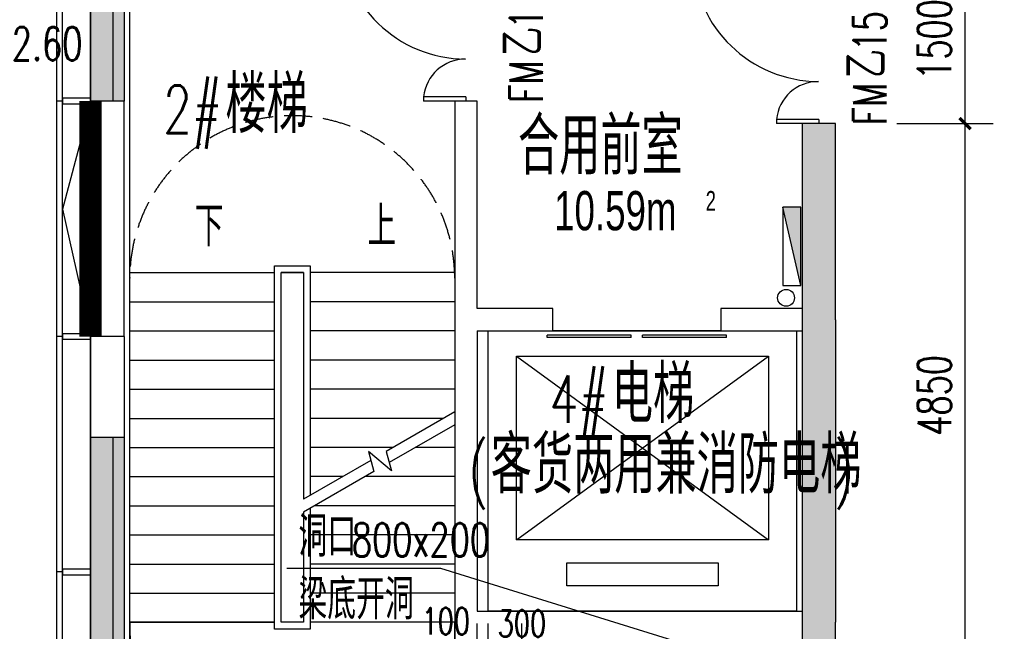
# Model space of a CAD drawing. Extents: x 797781 to 1255204, y 21234 to 1024248.
# Tile 593 of 656: x 895525 to 904313, y 669251 to 674708. Entities that reach past the tile are written whole.
import ezdxf

# ---------------------------------------------------------------- set-up
doc = ezdxf.new("R2010")
doc.units = 0
doc.header["$LTSCALE"] = 1000
doc.header["$MEASUREMENT"] = 0
for name, pattern in [('230303生产综合楼-平面图_t8$0$DASH', [0.35, 0.25, -0.1]), ('230303生产综合楼-平面图_t8$0$DOTE', [2.42, 2, -0.2, 0.02, -0.2]), ('__DASH', [0.35, 0.25, -0.1])]:
    doc.linetypes.add(name, pattern=pattern)
for name, color, linetype in [('230303生产综合楼-平面图_t8$0$3T_WOOD', 21, 'Continuous'), ('230303生产综合楼-平面图_t8$0$CURTWALL', 4, 'Continuous'), ('230303生产综合楼-平面图_t8$0$DIM_SYMB', 3, 'Continuous'), ('230303生产综合楼-平面图_t8$0$DOOR_FIRE', 4, 'Continuous'), ('230303生产综合楼-平面图_t8$0$DOOR_FIRE_TEXT', 7, 'Continuous'), ('230303生产综合楼-平面图_t8$0$DOTE', 1, '230303生产综合楼-平面图_t8$0$DOTE'), ('230303生产综合楼-平面图_t8$0$EVTR', 2, 'Continuous'), ('230303生产综合楼-平面图_t8$0$PUB_DIM', 3, 'Continuous'), ('230303生产综合楼-平面图_t8$0$PUB_HATCH', 8, 'Continuous'), ('230303生产综合楼-平面图_t8$0$PUB_TEXT', 7, 'Continuous'), ('230303生产综合楼-平面图_t8$0$SPACE', 7, 'Continuous'), ('230303生产综合楼-平面图_t8$0$STAIR', 2, 'Continuous'), ('230303生产综合楼-平面图_t8$0$WALL', 40, 'Continuous'), ('230303生产综合楼-平面图_t8$0$WINDOW', 4, 'Continuous'), ('230303生产综合楼-平面图_t8$0$板洞', 6, 'Continuous'), ('230303生产综合楼-平面图_t8$0$水管', 4, 'Continuous'), ('230303生产综合楼-平面图_t8$0$轮廓', 2, 'Continuous'), ('DIM_LEAD', 3, 'Continuous'), ('EQUIP_消火栓', 7, 'Continuous'), ('PUB_DIM', 3, 'Continuous'), ('PUB_TEXT', 7, 'Continuous'), ('VPIPE-消防', 1, 'Continuous')]:
    doc.layers.add(name, color=color, linetype=linetype)
doc.styles.add('230303生产综合楼-平面图_t8$0$_HZTXT', font='@HZTXT_E', dxfattribs={"width": 0.7, "bigfont": '@@HZTXT'})
doc.styles.add('230303生产综合楼-平面图_t8$0$_TCH_DIM', font='SIMPLEX', dxfattribs={"bigfont": 'GBCBIG'})
doc.styles.add('230303生产综合楼-平面图_T8$0$_TCH_DIM_T3', font='SIMPLEX', dxfattribs={"width": 0.705882, "bigfont": 'GBCBIG'})
doc.styles.add('230303生产综合楼-平面图_t8$0$_TCH_WINDOW', font='SIMPLEX', dxfattribs={"height": 3.5, "bigfont": 'GBCBIG'})
doc.styles.add('_TCH_DIM', font='SIMPLEX', dxfattribs={"bigfont": 'GBCBIG'})
doc.styles.add('_TCH_DIM_T3', font='SIMPLEX', dxfattribs={"width": 0.705882, "bigfont": 'GBCBIG'})
doc.dimstyles.new('230303生产综合楼-平面图_T8$0$_TCH_ARCH&&100', dxfattribs={"dimtxt": 297.5, "dimasz": 100, "dimexe": 250, "dimexo": 300, "dimgap": 126.25, "dimtad": 1, "dimdec": 0, "dimzin": 0, "dimdsep": 46, "dimtxsty": '230303生产综合楼-平面图_T8$0$_TCH_DIM_T3', "dimblk": '230303生产综合楼-平面图_t8$0$_ArchTick', "dimcen": 0.09, "dimclrt": 7, "dimazin": 2, "dimtfac": 1, "dimtdec": 0, "dimtix": 1, "dimtmove": 2, "dimatfit": 3, "dimfxl": 1, "dimtolj": 1, "dimtzin": 0, "dimarcsym": 0})
doc.dimstyles.new('_TCH_ARCH&&80', dxfattribs={"dimtxt": 238, "dimasz": 80, "dimexe": 200, "dimexo": 240, "dimgap": 101, "dimtad": 1, "dimdec": 0, "dimzin": 0, "dimdsep": 46, "dimtxsty": '_TCH_DIM_T3', "dimblk": 'ARCHTICK', "dimcen": 0.09, "dimclrt": 7, "dimazin": 2, "dimtfac": 1, "dimtdec": 0, "dimtix": 1, "dimtmove": 2, "dimatfit": 3, "dimfxl": 1, "dimtolj": 1, "dimtzin": 0, "dimarcsym": 0})

# ---------------------------------------------------------------- blocks, each defined once
blk = doc.blocks.new('AQ9-10')
at = {"color": 6, "linetype": '__DASH', "ltscale": 4, "const_width": 200}
blk.add_lwpolyline([(1014066.4, 667399.9), (1014066.4, 669499.9)], dxfattribs=at)
blk = doc.blocks.new('_ArchTick')
at = {"color": 0, "linetype": 'ByBlock', "const_width": 0.4}
blk.add_lwpolyline([(-0.5, -0.5), (0.5, 0.5)], dxfattribs=at)
blk = doc.blocks.new('*D6729')
at = {"layer": 'Defpoints', "color": 0, "transparency": 16777216}
for p in [(795237.1, 569206), (795137.1, 568803.3), (795237.1, 568803.3)]:
    blk.add_point(p, dxfattribs=at)
at = {"layer": 'PUB_DIM', "color": 0, "lineweight": -2, "transparency": 16777216}
for p, q in [((795137.1, 569043.3), (795137.1, 569406)), ((795237.1, 569043.3), (795237.1, 569406)), ((795137.1, 569206), (795057.1, 569206)), ((795137.1, 569206), (795237.1, 569206)), ((795237.1, 569206), (795317.1, 569206))]:
    blk.add_line(p, q, dxfattribs=at)
at = {"layer": 'PUB_DIM', "color": 0, "lineweight": -2, "transparency": 16777216, "xscale": 80, "yscale": 80, "zscale": 80}
blk.add_blockref('_ArchTick', (795137.1, 569206), dxfattribs=at)
at = {"layer": 'PUB_DIM', "color": 0, "lineweight": -2, "transparency": 16777216, "xscale": 80, "yscale": 80, "zscale": 80, "rotation": 180}
blk.add_blockref('_ArchTick', (795237.1, 569206), dxfattribs=at)
at = {"layer": 'PUB_DIM', "color": 7, "transparency": 16777216, "insert": (794857.1, 569426), "char_height": 238, "attachment_point": 5, "style": '_TCH_DIM_T3'}
blk.add_mtext('\\A1;100', dxfattribs=at)
blk = doc.blocks.new('*D6730')
at = {"layer": 'Defpoints', "color": 0, "transparency": 16777216}
for p in [(795537.1, 569206), (795237.1, 568803.3), (795537.1, 568803.3)]:
    blk.add_point(p, dxfattribs=at)
at = {"layer": 'PUB_DIM', "color": 0, "lineweight": -2, "transparency": 16777216}
for p, q in [((795237.1, 569043.3), (795237.1, 569406)), ((795537.1, 569043.3), (795537.1, 569406)), ((795237.1, 569206), (795537.1, 569206))]:
    blk.add_line(p, q, dxfattribs=at)
at = {"layer": 'PUB_DIM', "color": 0, "lineweight": -2, "transparency": 16777216, "xscale": 80, "yscale": 80, "zscale": 80, "rotation": 180}
blk.add_blockref('_ArchTick', (795237.1, 569206), dxfattribs=at)
at = {"layer": 'PUB_DIM', "color": 0, "lineweight": -2, "transparency": 16777216, "xscale": 80, "yscale": 80, "zscale": 80}
blk.add_blockref('_ArchTick', (795537.1, 569206), dxfattribs=at)
at = {"layer": 'PUB_DIM', "color": 7, "transparency": 16777216, "insert": (795537.1, 569406), "char_height": 238, "attachment_point": 5, "style": '_TCH_DIM_T3'}
blk.add_mtext('\\A1;300', dxfattribs=at)
blk = doc.blocks.new('6-9FND69')
at = {"layer": 'PUB_TEXT', "style": '_TCH_DIM', "width": 0.705882}
blk.add_text('h+2.60', height=297.5, dxfattribs=at).set_placement((656650.6, 567143.5))
blk = doc.blocks.new('$TwtSys$00000434')
for p, q in [((-0.5, 0.5), (-0.5, -0.5)), ((-0.5, -0.5), (0.5, 0.5)), ((0.5, 0.5), (-0.5, 0.5)), ((0.5, -0.5), (0.5, 0.5)), ((-0.5, -0.5), (0.5, -0.5))]:
    blk.add_line(p, q)
blk.add_solid([(0.5, -0.5), (0.5, 0.5), (-0.5, -0.5)])
blk = doc.blocks.new('230303生产综合楼-平面图_t8$0$9-XHS')
at = {"layer": 'VPIPE-消防'}
blk.add_circle((1043545.4, 465411.4), 75, dxfattribs=at)
at = {"layer": 'EQUIP_消火栓', "xscale": 700, "yscale": 160, "zscale": 700, "rotation": 90.00000000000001}
blk.add_blockref('$TwtSys$00000434', (1043598, 465870.7), dxfattribs=at)
blk = doc.blocks.new('230303生产综合楼-平面图_t8$0$6WLGJ')
at = {"layer": '230303生产综合楼-平面图_t8$0$3T_WOOD'}
for points in [[(1012941.3, 376286.9), (1012891.3, 376286.9)], [(1012941.3, 376286.9), (1012891.3, 376286.9)], [(1012941.3, 374186.9), (1012891.3, 374186.9)], [(1012941.3, 374186.9), (1012891.3, 374186.9)], [(1012941.3, 372086.9), (1012891.3, 372086.9)]]:
    blk.add_lwpolyline(points, dxfattribs=at)
for points in [[(1012941.3, 376311.9), (1012941.3, 376261.9), (1013191.4, 376261.9), (1013191.4, 376311.9)], [(1012941.3, 374211.9), (1012941.3, 374161.9), (1013191.4, 374161.9), (1013191.4, 374211.9)], [(1012941.3, 372111.9), (1012941.3, 372061.9), (1013191.4, 372061.9), (1013191.4, 372111.9)]]:
    blk.add_lwpolyline(points, close=True, dxfattribs=at)
blk = doc.blocks.new('230303生产综合楼-平面图_t8$0$$DORLIB2D$00000127')
at = {"color": 0}
for points in [[(-0.5333, 0.7949), (-0.5333, 0.6904)], [(-0.0333, 0.7949), (-0.5333, 0.7949)], [(-0.0333, 0.7949), (-0.0333, 0.6904)], [(0.5333, 0.7949), (0.0333, 0.7949)], [(0.0333, 0.7949), (0.0333, 0.6904)], [(0.5333, 0.7949), (0.5333, 0.6904)], [(-0.0333, 0.6904), (-0.5333, 0.6904)], [(0.5333, 0.6904), (0.0333, 0.6904)], [(0.5, 0.5), (-0.5, 0.5)]]:
    blk.add_lwpolyline(points, dxfattribs=at)
blk = doc.blocks.new('230303生产综合楼-平面图_t8$0$$DorLib2D$00000225')
at = {"color": 0}
for p, q in [((0.475, -0.0014), (0.475, 0.7521)), ((0.475, 0.7521), (0.5, 0.7521)), ((0.5, -0.0014), (0.5, 0.7521)), ((-0.5, 0), (-0.5, 0.252)), ((-0.475, 0.252), (-0.5, 0.252)), ((-0.475, 0), (-0.475, 0.252)), ((-0.475, 0), (-0.5, 0)), ((0.475, -0.0014), (0.5, -0.0014))]:
    blk.add_line(p, q, dxfattribs=at)
for centre, radius, start, end in [((0.5046, -0.0019), 0.7546, 92.24927, 179.72377), ((-0.5008, 0.0026), 0.2508, 359.78987, 84.09744)]:
    blk.add_arc(centre, radius, start, end, dxfattribs=at)
blk = doc.blocks.new('230303生产综合楼-平面图_t8$0$_ArchTick')
at = {"color": 0, "linetype": 'ByBlock', "const_width": 0.3}
blk.add_lwpolyline([(-0.5, -0.5), (0.5, 0.5)], dxfattribs=at)
blk = doc.blocks.new('*D6263')
at = {"layer": '230303生产综合楼-平面图_t8$0$PUB_DIM', "color": 0, "lineweight": -2, "transparency": 16777216}
for p, q in [((729893.1, 278567.9), (730754.4, 278567.9)), ((730504.4, 273717.9), (730504.4, 278567.9)), ((729893.1, 273717.9), (730754.4, 273717.9))]:
    blk.add_line(p, q, dxfattribs=at)
at = {"layer": 'Defpoints', "color": 0, "transparency": 16777216}
for p in [(729593.1, 278567.9), (730504.4, 278567.9), (729593.1, 273717.9)]:
    blk.add_point(p, dxfattribs=at)
at = {"layer": '230303生产综合楼-平面图_t8$0$PUB_DIM', "color": 0, "lineweight": -2, "transparency": 16777216, "xscale": 100, "yscale": 100, "zscale": 100}
for p, rotation in [((730504.4, 278567.9), 90), ((730504.4, 273717.9), 270)]:
    blk.add_blockref('230303生产综合楼-平面图_t8$0$_ArchTick', p, dxfattribs=dict(at, rotation=rotation))
at = {"layer": '230303生产综合楼-平面图_t8$0$PUB_DIM', "color": 7, "transparency": 16777216, "insert": (730229.4, 276142.9), "char_height": 297.5, "attachment_point": 5, "rotation": 90, "style": '230303生产综合楼-平面图_T8$0$_TCH_DIM_T3'}
blk.add_mtext('\\A1;4850', dxfattribs=at)
blk = doc.blocks.new('*D6264')
at = {"layer": '230303生产综合楼-平面图_t8$0$PUB_DIM', "color": 0, "lineweight": -2, "transparency": 16777216}
for p, q in [((729893.1, 280067.9), (730754.4, 280067.9)), ((730504.4, 278567.9), (730504.4, 280067.9)), ((729893.1, 278567.9), (730754.4, 278567.9))]:
    blk.add_line(p, q, dxfattribs=at)
at = {"layer": 'Defpoints', "color": 0, "transparency": 16777216}
for p in [(729593.1, 280067.9), (730504.4, 280067.9), (729593.1, 278567.9)]:
    blk.add_point(p, dxfattribs=at)
at = {"layer": '230303生产综合楼-平面图_t8$0$PUB_DIM', "color": 0, "lineweight": -2, "transparency": 16777216, "xscale": 100, "yscale": 100, "zscale": 100}
for p, rotation in [((730504.4, 280067.9), 90), ((730504.4, 278567.9), 270)]:
    blk.add_blockref('230303生产综合楼-平面图_t8$0$_ArchTick', p, dxfattribs=dict(at, rotation=rotation))
at = {"layer": '230303生产综合楼-平面图_t8$0$PUB_DIM', "color": 7, "transparency": 16777216, "insert": (730229.4, 279317.9), "char_height": 297.5, "attachment_point": 5, "rotation": 90, "style": '230303生产综合楼-平面图_T8$0$_TCH_DIM_T3'}
blk.add_mtext('\\A1;1500', dxfattribs=at)
blk = doc.blocks.new('6-8FQD')
at = {"layer": 'DIM_LEAD'}
for p, q in [((794812.7, 569897.4), (793437.4, 569897.4)), ((798037.1, 568897.4), (794812.7, 569897.4))]:
    blk.add_line(p, q, dxfattribs=at)
at = {"layer": 'PUB_TEXT', "style": '_TCH_DIM'}
for s, p in [('洞口', (793542.4, 570002.4)), ('梁底开洞', (793542.4, 569442.4))]:
    blk.add_text(s, height=357.45, dxfattribs=at).set_placement(p)
at = {"layer": 'PUB_TEXT', "style": '_TCH_DIM', "width": 0.705882}
blk.add_text('800x200', height=297.5, dxfattribs=at).set_placement((794019, 570002.4))
at = {"layer": 'PUB_DIM'}
for base, p1, p2, picture, middle in [((795237.1, 569206), (795137.1, 568803.3), (795237.1, 568803.3), '*D6729', (794857.1, 569426)), ((795537.1, 569206), (795237.1, 568803.3), (795537.1, 568803.3), '*D6730', (795537.1, 569406))]:
    dim = blk.add_linear_dim(base=base, p1=p1, p2=p2, angle=0, dimstyle='_TCH_ARCH&&80', dxfattribs=at)
    dim.commit()
    dim.dimension.update_dxf_attribs({"geometry": picture, "text_midpoint": middle, "dimtype": 161})
blk = doc.blocks.new('230303生产综合楼-平面图_t8$0$HXT-2')
at = {"layer": '230303生产综合楼-平面图_t8$0$PUB_HATCH'}
for points in [[(722998.3, 280567.9), (722698.3, 280867.9), (722698.3, 278767.9), (722998.3, 278767.9)], [(729348.3, 276817.9), (729348.3, 278567.9), (729048.3, 278567.9), (729048.3, 276817.9)], [(729348.3, 276817.9), (729048.3, 276817.9), (729048.3, 274117.9), (729348.3, 274117.9)], [(722698.3, 275767.9), (722698.3, 272117.9), (722998.3, 272417.9), (722998.3, 275767.9)], [(729048.3, 274117.9), (729048.3, 273717.9), (729348.3, 273717.9), (729348.3, 274117.9)]]:
    blk.add_hatch(color=256, dxfattribs=at).paths.add_polyline_path(points)
at = {"layer": '230303生产综合楼-平面图_t8$0$DIM_SYMB'}
for points in [[(723723.3, 277367.9, 0, 0, 0), (723723.3, 273267.9, 0, 0, 0), (725273.3, 273267.9, 0, 0, 0), (725273.3, 275117.9, 80, 0, 0), (725273.3, 275417.9, 0, 0, 0)], [(725273.3, 277367.9, 0, 0, 0), (725273.3, 275977.9, 80, 0, 0), (725273.3, 275677.9, 0, 0, 0)]]:
    blk.add_lwpolyline(points, format="xyseb", dxfattribs=at)
at = {"layer": '230303生产综合楼-平面图_t8$0$EVTR'}
for p, q in [((726498.3, 274852.9), (726498.3, 276492.9)), ((726498.3, 276492.9), (728748.3, 276492.9)), ((726498.3, 274852.9), (728748.3, 276492.9)), ((726498.3, 276492.9), (728748.3, 274852.9)), ((728748.3, 276492.9), (728748.3, 274852.9)), ((728748.3, 274852.9), (726498.3, 274852.9)), ((726948.3, 274442.9), (726948.3, 274647.9)), ((726948.3, 274647.9), (728298.3, 274647.9)), ((728298.3, 274647.9), (728298.3, 274442.9)), ((728298.3, 274442.9), (726948.3, 274442.9))]:
    blk.add_line(p, q, dxfattribs=at)
at = {"layer": '230303生产综合楼-平面图_t8$0$STAIR'}
for p, q in [((723048.3, 272817.9), (723048.3, 280517.9)), ((724338.3, 277297.9), (724658.3, 277297.9)), ((724338.3, 274057.9), (724338.3, 277297.9)), ((724658.3, 277297.9), (724658.3, 275250.6)), ((723048.3, 274117.9), (723048.3, 277237.9)), ((723048.3, 277237.9), (724338.3, 277237.9)), ((724398.3, 274117.9), (724398.3, 277237.9)), ((724398.3, 277237.9), (724598.3, 277237.9)), ((724398.3, 274117.9), (724398.3, 277237.9)), ((724598.3, 277237.9), (724398.3, 277237.9)), ((724598.3, 277237.9), (724598.3, 275215.9)), ((724598.3, 277237.9), (724598.3, 275215.9)), ((725948.3, 277237.9), (724658.3, 277237.9)), ((725948.3, 277237.9), (725948.3, 275995.3)), ((723048.3, 276977.9), (724338.3, 276977.9)), ((725948.3, 276977.9), (724658.3, 276977.9)), ((723048.3, 276717.9), (724338.3, 276717.9)), ((725948.3, 276717.9), (724658.3, 276717.9)), ((723048.3, 276457.9), (724338.3, 276457.9)), ((725948.3, 276457.9), (724658.3, 276457.9)), ((723048.3, 276197.9), (724338.3, 276197.9)), ((725948.3, 276197.9), (724658.3, 276197.9)), ((725948.3, 275995.3), (725337.7, 275642.8)), ((723048.3, 275937.9), (724338.3, 275937.9)), ((725848.8, 275937.9), (724658.3, 275937.9)), ((725948.3, 275879.9), (725364.5, 275542.8)), ((725948.3, 275879.9), (725948.3, 274117.9)), ((723048.3, 275677.9), (724338.3, 275677.9)), ((725398.5, 275677.9), (724658.3, 275677.9)), ((725383.9, 275470.5), (725177.8, 275643.4)), ((725177.8, 275643.4), (725226.2, 275463)), ((725337.7, 275642.8), (725383.9, 275470.5)), ((725948.3, 275677.9), (725598.5, 275677.9)), ((725199.4, 275563), (724598.3, 275215.9)), ((725226.2, 275463), (724598.3, 275100.4)), ((723048.3, 275417.9), (724338.3, 275417.9)), ((724948.1, 275417.9), (724658.3, 275417.9)), ((725948.3, 275417.9), (725148.1, 275417.9)), ((723048.3, 275157.9), (724338.3, 275157.9)), ((724598.3, 275100.4), (724598.3, 274117.9)), ((724598.3, 275100.4), (724598.3, 274117.9)), ((724658.3, 275135.1), (724658.3, 274057.9)), ((725948.3, 275157.9), (724697.8, 275157.9)), ((723048.3, 274897.9), (724338.3, 274897.9)), ((725948.3, 274897.9), (724658.3, 274897.9)), ((723048.3, 274637.9), (724338.3, 274637.9)), ((725948.3, 274637.9), (724658.3, 274637.9)), ((723048.3, 274377.9), (724338.3, 274377.9)), ((725948.3, 274377.9), (724658.3, 274377.9)), ((723048.3, 274117.9), (724338.3, 274117.9)), ((723048.3, 274117.9), (723048.3, 272417.9)), ((724338.3, 274117.9), (723048.3, 274117.9)), ((724598.3, 274117.9), (724398.3, 274117.9)), ((724598.3, 274117.9), (724398.3, 274117.9)), ((725948.3, 274117.9), (724658.3, 274117.9)), ((725948.3, 274117.9), (724658.3, 274117.9)), ((725948.3, 272417.9), (725948.3, 274117.9)), ((724658.3, 274057.9), (724338.3, 274057.9))]:
    blk.add_line(p, q, dxfattribs=at)
at = {"layer": '230303生产综合楼-平面图_t8$0$WALL'}
for p, q in [((722698.3, 280867.9), (722698.3, 278767.9)), ((722998.3, 280567.9), (722998.3, 278767.9)), ((722998.3, 278767.9), (722698.3, 278767.9)), ((726148.3, 278767.9), (725948.3, 278767.9)), ((725948.3, 278767.9), (725948.3, 276817.9)), ((726148.3, 276917.9), (726148.3, 278767.9)), ((729348.3, 278567.9), (729048.3, 278567.9)), ((729048.3, 278567.9), (729048.3, 276817.9)), ((729348.3, 276817.9), (729348.3, 278567.9)), ((726823.3, 276917.9), (726148.3, 276917.9)), ((726823.3, 276717.9), (726823.3, 276917.9)), ((729048.3, 276917.9), (728323.3, 276917.9)), ((728323.3, 276917.9), (728323.3, 276717.9)), ((725948.3, 276817.9), (725948.3, 274117.9)), ((729048.3, 276817.9), (729048.3, 274117.9)), ((729348.3, 276817.9), (729348.3, 274117.9)), ((722698.3, 276667.9), (722698.3, 275767.9)), ((722998.3, 276667.9), (722698.3, 276667.9)), ((722998.3, 276667.9), (722998.3, 275767.9)), ((726148.3, 276717.9), (726823.3, 276717.9)), ((726148.3, 276717.9), (726148.3, 274217.9)), ((728323.3, 276717.9), (729048.3, 276717.9)), ((722698.3, 275767.9), (722698.3, 272117.9)), ((722998.3, 275767.9), (722698.3, 275767.9)), ((722998.3, 275767.9), (722998.3, 272417.9)), ((726148.3, 274217.9), (729048.3, 274217.9)), ((725948.3, 274117.9), (725948.3, 273067.9)), ((729048.3, 274117.9), (729048.3, 273717.9)), ((729348.3, 273717.9), (729348.3, 274117.9))]:
    blk.add_line(p, q, dxfattribs=at)
at = {"layer": '230303生产综合楼-平面图_t8$0$板洞'}
blk.add_lwpolyline([(728998.3, 274217.9), (726248.3, 274217.9), (726248.3, 276717.9), (728998.3, 276717.9)], close=True, dxfattribs=at)
at = {"layer": '230303生产综合楼-平面图_t8$0$轮廓', "linetype": '230303生产综合楼-平面图_t8$0$DASH'}
for centre, start, end in [((724498.3, 277187.9), 0, 180), ((724498.3, 274067.9), 180.00129, 359.99871)]:
    blk.add_arc(centre, 1450, start, end, dxfattribs=at)
at = {"layer": '230303生产综合楼-平面图_t8$0$DOOR_FIRE', "xscale": -1500, "yscale": -1500}
for p, zscale, rotation in [((726048.3, 279517.9), 200, 269.9999999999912), ((729198.3, 279317.9), 300, 270.0000000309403)]:
    blk.add_blockref('230303生产综合楼-平面图_t8$0$$DorLib2D$00000225', p, dxfattribs=dict(at, zscale=zscale, rotation=rotation))
at = {"layer": '230303生产综合楼-平面图_t8$0$WINDOW', "xscale": 1500, "yscale": -200, "zscale": 200, "rotation": 3.819059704e-07}
blk.add_blockref('230303生产综合楼-平面图_t8$0$$DORLIB2D$00000127', (727573.3, 276817.9), dxfattribs=at)
at = {"layer": '230303生产综合楼-平面图_t8$0$DOOR_FIRE_TEXT', "style": '230303生产综合楼-平面图_t8$0$_TCH_WINDOW', "width": 0.705882}
for s, p in [('1523z', (726735.8, 279412)), ('1523z', (729803.2, 279212)), ('FM', (726735.8, 278753.7)), ('FM', (729803.2, 278553.7))]:
    blk.add_text(s, height=297.5, rotation=90, dxfattribs=at).set_placement(p)
at = {"layer": '230303生产综合楼-平面图_t8$0$DOOR_FIRE_TEXT', "style": '230303生产综合楼-平面图_t8$0$_TCH_WINDOW'}
for p in [(726735.8, 279173.7), (729803.2, 278973.7)]:
    blk.add_text('乙', height=357.4, rotation=90, dxfattribs=at).set_placement(p)
at = {"layer": '230303生产综合楼-平面图_t8$0$PUB_TEXT', "style": '230303生产综合楼-平面图_t8$0$_TCH_DIM'}
for s, height, p in [('楼梯', 510.64, (723901.9, 278482.7)), ('合用前室', 510.64, (726513, 278111.9)), ('下', 357.4, (723628.4, 277472.9)), ('上', 357.4, (725169.1, 277472.9)), ('电梯', 510.64, (727350.7, 275896.4)), ('客货两用兼消防电梯', 510.64, (726269.4, 275267.2))]:
    blk.add_text(s, height=height, dxfattribs=at).set_placement(p)
at = {"layer": '230303生产综合楼-平面图_t8$0$PUB_TEXT', "style": '230303生产综合楼-平面图_t8$0$_TCH_DIM', "width": 0.705882}
for s, p in [('2#', (723344.7, 278482.7)), ('4#', (726793.6, 275896.4)), ('(', (726069.4, 275267.2)), (')', (729333.3, 275267.2))]:
    blk.add_text(s, height=425, dxfattribs=at).set_placement(p)
at = {"layer": '230303生产综合楼-平面图_t8$0$SPACE', "style": '230303生产综合楼-平面图_t8$0$_HZTXT', "width": 0.7}
for s, height, p in [('10.59m', 350, (726835.4, 277615.9)), ('2', 175, (728188.7, 277790.9))]:
    blk.add_text(s, height=height, dxfattribs=at).set_placement(p)
at = {"layer": '230303生产综合楼-平面图_t8$0$PUB_DIM'}
for p1, p2, picture, middle in [((729593.1, 278567.9), (729593.1, 280067.9), '*D6264', (730229.4, 279317.9)), ((729593.1, 273717.9), (729593.1, 278567.9), '*D6263', (730229.4, 276142.9))]:
    dim = blk.add_aligned_dim(p1=p1, p2=p2, distance=-911.3, dimstyle='230303生产综合楼-平面图_T8$0$_TCH_ARCH&&100', dxfattribs=at)
    dim.commit()
    dim.dimension.update_dxf_attribs({"geometry": picture, "text_midpoint": middle})

msp = doc.modelspace()

# ---------------------------------------------------------------- linework, layer by layer
msp.add_lwpolyline([(896458, 671881.1), (896458, 673981.1)])
at = {"layer": '230303生产综合楼-平面图_t8$0$CURTWALL'}
for points in [[(895858, 687781.1), (963708, 687781.1), (989558, 685101.2), (989558, 664381.1), (895858, 664381.1)], [(895908, 687731.1), (963705.4, 687731.1), (989508, 685056.1), (989508, 664431.1), (895908, 664431.1)], [(896158, 687481.1), (963692.5, 687481.1), (989258, 684830.7), (989258, 664681.1), (896158, 664681.1)]]:
    msp.add_lwpolyline(points, close=True, dxfattribs=at)
msp.add_lwpolyline([(896158, 673956.1), (895908, 673016.4), (896158, 671906.1)], dxfattribs=at)
at = {"layer": '230303生产综合楼-平面图_t8$0$DOTE'}
msp.add_line((896508, 662481.1), (896508, 690481.1), dxfattribs=at)
at = {"layer": '230303生产综合楼-平面图_t8$0$PUB_HATCH', "color": 8}
for points in [[(896358, 673981.1), (896358, 687281.1), (963682.2, 687281.1), (989058, 684650.4), (989058, 673981.1)], [(989058, 671481.1), (989058, 664881.1), (896358, 664881.1), (896358, 670981.1)]]:
    msp.add_lwpolyline(points, dxfattribs=at)

# ---------------------------------------------------------------- block references
for name, p in [('AQ9-10', (-117908.2, 4481.2)), ('230303生产综合楼-平面图_t8$0$6WLGJ', (-117033.3, 297694.3)), ('6-9FND69', (238399, 107201.5)), ('230303生产综合楼-平面图_t8$0$9-XHS', (-141179.9, 206814.7)), ('6-8FQD', (104470.9, 99915.1))]:
    msp.add_blockref(name, p)
at = {"layer": '230303生产综合楼-平面图_t8$0$水管'}
msp.add_blockref('230303生产综合楼-平面图_t8$0$HXT-2', (173459.7, 395213.2), dxfattribs=at)

doc.saveas('drawing.dxf')
